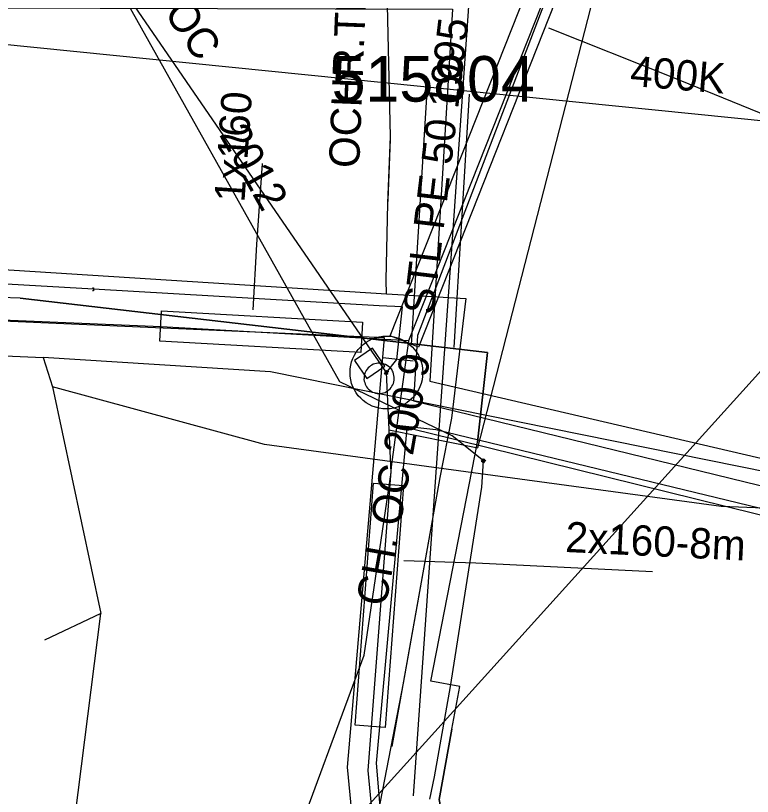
# Model space of a CAD drawing. Extents: x -746464 to -745690, y -1051581 to -1049993.
# Drawn here: x -745946.3 to -745922.01, y -1051055.93 to -1051030.2 of the extents above; entities that cross this region are included whole.
import ezdxf

# ---------------------------------------------------------------- set-up
doc = ezdxf.new("R2010")
doc.units = 0
for name, color, linetype in [('04_CETIN_neprovozovane', 7, 'Continuous'), ('04_CETIN_radiove site', 7, 'Continuous'), ('04_CETIN_sdelovaci_podzem', 7, 'Continuous'), ('45_Eltodo_chranicka', 7, 'Continuous'), ('45_Eltodo_popisy', 7, 'Continuous'), ('45_Eltodo_sdelovaci_kabel_ovladaci', 7, 'Continuous'), ('45_Eltodo_vedeni_NN_zemni', 7, 'Continuous'), ('48_Prazs_plynarenska_STL', 7, 'Continuous'), ('48_Prazs_plynarenska_STL_chranicka', 7, 'Continuous'), ('48_Prazs_plynarenska_STL_popisy', 7, 'Continuous'), ('51_PVaK_kanal_jednotna_overena poloha_rad', 7, 'Continuous'), ('51_PVaK_kanal_popisy', 7, 'Continuous'), ('51_PVaK_vodovod_chranicky_objekty', 7, 'Continuous'), ('51_PVaK_vodovod_overena poloha_rad', 7, 'Continuous'), ('51_PVaK_vodovod_popisy', 7, 'Continuous'), ('51_PVaK_vodovod_zruseno_neoverena poloha', 7, 'Continuous'), ('51_PVaK_vodovod_zruseno_overena poloha', 7, 'Continuous'), ('55_PREdi_chranicky', 7, 'Continuous'), ('55_PREdi_NN', 7, 'Continuous'), ('55_PREdi_stavby_popisy', 7, 'Continuous')]:
    doc.layers.add(name, color=color, linetype=linetype)

msp = doc.modelspace()

# ---------------------------------------------------------------- linework, layer by layer
at = {"layer": '04_CETIN_neprovozovane'}
for points in [[(-745951.67, -1051029.74), (-745951.55, -1051030.89), (-745951.98, -1051040.88), (-745951.99, -1051041.18), (-745945.4, -1051041.47)], [(-745945.4, -1051041.47), (-745945.09, -1051042.43), (-745943.49, -1051049.9)], [(-745887.34, -1051055.3), (-745891.88, -1051052.07), (-745895.95, -1051050.52), (-745914.25, -1051046.72), (-745937.9, -1051041.94), (-745945.4, -1051041.47)], [(-745914.25, -1051046.72), (-745923.04, -1051046.37), (-745938.1, -1051044.33), (-745945.09, -1051042.43)], [(-745943.49, -1051049.9), (-745945.35, -1051050.78)]]:
    msp.add_lwpolyline(points, dxfattribs=at)
at = {"layer": '04_CETIN_radiove site'}
msp.add_line((-745690.053, -1050785.364), (-746408.207, -1051580.571), dxfattribs=at)
at = {"layer": '04_CETIN_sdelovaci_podzem'}
for points in [[(-745931.63, -1051060.78), (-745931.68, -1051059.52), (-745932.34, -1051056.03), (-745931.92, -1051053.71), (-745931.66, -1051052.3), (-745932.62, -1051052.13), (-745931.08, -1051044.26), (-745930.75, -1051041.3), (-745946.15, -1051039.51), (-745954.6, -1051039.22)], [(-745946.15, -1051039.51), (-745930.75, -1051041.3), (-745931.08, -1051044.26)], [(-745908.72, -1051138.62), (-745912.66, -1051138.57), (-745922.66, -1051138.46), (-745924.37, -1051138.44), (-745934.37, -1051138.33), (-745937.06, -1051138.3), (-745953.88, -1051137.27), (-745954.46, -1051137.23), (-745954.99, -1051136.76), (-745955.13, -1051135.99), (-745952.23, -1051118.77), (-745943.49, -1051049.9)], [(-745931.92, -1051053.71), (-745932.34, -1051056.03), (-745931.68, -1051059.52)]]:
    msp.add_lwpolyline(points, dxfattribs=at)
at = {"layer": '45_Eltodo_chranicka'}
for points in [[(-745932.752, -1051032.7), (-745933.259, -1051041.05)], [(-745931.354, -1051032.784), (-745931.861, -1051041.134)]]:
    msp.add_lwpolyline(points, dxfattribs=at)
at = {"layer": '45_Eltodo_sdelovaci_kabel_ovladaci'}
msp.add_lwpolyline([(-746165.45, -1051019.12), (-746164.312, -1051018.623), (-746162.86, -1051016.086), (-746155.668, -1051020.501), (-746128.943, -1051021.481), (-746094.909, -1051023.356), (-746062.428, -1051024.45), (-746028.804, -1051026.323), (-745993.885, -1051028.213), (-745962.902, -1051029.904), (-745931.905, -1051029.989), (-745932.65, -1051042.244), (-745896.705, -1051050.601), (-745888.091, -1051054.568), (-745887.715, -1051053.926), (-745888.006, -1051054.643), (-745887.529, -1051054.877), (-745867.231, -1051055.559), (-745868.29, -1051094.52)], dxfattribs=at)
at = {"layer": '45_Eltodo_vedeni_NN_zemni'}
msp.add_lwpolyline([(-746165.45, -1051019.12), (-746165.385, -1051018.211), (-746163.315, -1051014.399), (-746155.315, -1051019.309), (-746128.86, -1051020.284), (-746094.856, -1051022.157), (-746062.375, -1051023.251), (-746028.738, -1051025.124), (-745993.82, -1051027.014), (-745962.83, -1051028.706), (-745954.147, -1051028.453), (-745931.268, -1051028.32), (-745933.203, -1051055.903)], dxfattribs=at)
at = {"layer": '48_Prazs_plynarenska_STL'}
for points in [[(-745934.082, -1051039.371), (-745934.084, -1051038.921), (-745934.03, -1051036.38), (-745934.02, -1051036.28), (-745933.94, -1051034.28), (-745933.94, -1051034.18), (-745934.061, -1051028.879), (-745934.053, -1051022.924)], [(-746054.623, -1051033.192), (-746050.99, -1051033.36), (-746038.92, -1051034.04), (-746011.76, -1051035.79), (-745996.647, -1051036.51), (-745985.14, -1051037.06), (-745954.84, -1051038.05), (-745934.082, -1051039.371)], [(-745934.082, -1051039.371), (-745931.46, -1051039.52), (-745931.934, -1051043.46)], [(-745931.934, -1051043.46), (-745932.32, -1051045.42)], [(-745932.32, -1051045.42), (-745933.53, -1051052.2)], [(-745933.53, -1051052.2), (-745934.63, -1051057.86), (-745934.97, -1051061.96), (-745938.95, -1051063.31), (-745941.82, -1051081.15), (-745949.01, -1051125.58), (-745937.91, -1051133.64), (-745924.64, -1051133.98), (-745895.83, -1051134.9), (-745895.22, -1051134.939)]]:
    msp.add_lwpolyline(points, dxfattribs=at)
at = {"layer": '48_Prazs_plynarenska_STL_chranicka'}
for points in [[(-745933.94, -1051034.18), (-745934.061, -1051028.879)], [(-745934.03, -1051036.38), (-745933.94, -1051034.18)], [(-745933.94, -1051034.28), (-745933.94, -1051034.18)], [(-745934.02, -1051036.28), (-745933.94, -1051034.28)], [(-745934.02, -1051036.28), (-745933.94, -1051034.28)], [(-745934.084, -1051038.921), (-745934.03, -1051036.38)], [(-745934.03, -1051036.38), (-745934.02, -1051036.28)], [(-745932.319, -1051045.419), (-745933.898, -1051054.28)]]:
    msp.add_lwpolyline(points, dxfattribs=at)
at = {"layer": '51_PVaK_kanal_jednotna_overena poloha_rad'}
msp.add_line((-745952.87, -1051030.52), (-745905.04, -1051035.33), dxfattribs=at)
at = {"layer": '51_PVaK_vodovod_chranicky_objekty'}
for p, q in [((-745933.199, -1051041.589), (-745934.199, -1051041.479)), ((-745934.12, -1051041.9), (-745934.124, -1051041.92)), ((-745934.042, -1051042.018), (-745934.12, -1051041.9)), ((-745934.12, -1051041.9), (-745934.1, -1051041.904)), ((-745934.14, -1051041.998), (-745934.022, -1051041.92)), ((-745934.14, -1051041.998), (-745934.136, -1051041.978)), ((-745934.14, -1051041.998), (-745934.12, -1051042.002)), ((-745934.042, -1051042.018), (-745934.061, -1051042.014)), ((-745934.042, -1051042.018), (-745934.038, -1051041.998)), ((-745934.022, -1051041.92), (-745934.041, -1051041.916)), ((-745934.022, -1051041.92), (-745934.026, -1051041.939)), ((-745930.811, -1051044.862), (-745930.952, -1051044.878)), ((-745930.952, -1051044.878), (-745930.939, -1051044.862)), ((-745930.952, -1051044.878), (-745930.936, -1051044.891)), ((-745930.889, -1051044.8), (-745930.902, -1051044.816)), ((-745930.873, -1051044.94), (-745930.889, -1051044.8)), ((-745930.889, -1051044.8), (-745930.874, -1051044.812)), ((-745930.873, -1051044.94), (-745930.889, -1051044.928)), ((-745930.873, -1051044.94), (-745930.861, -1051044.925)), ((-745930.811, -1051044.862), (-745930.827, -1051044.85)), ((-745930.811, -1051044.862), (-745930.824, -1051044.878))]:
    msp.add_line(p, q, dxfattribs=at)
for points in [[(-745943.765, -1051039.166), (-745943.74, -1051039.166), (-745943.741, -1051039.266), (-745943.766, -1051039.266)], [(-745934.035, -1051042.565), (-745933.999, -1051042.529), (-745933.957, -1051042.5), (-745933.927, -1051042.455), (-745933.897, -1051042.41), (-745933.867, -1051042.365), (-745933.851, -1051042.317), (-745933.835, -1051042.269), (-745933.824, -1051042.213), (-745933.822, -1051042.163), (-745933.82, -1051042.112), (-745933.832, -1051042.059), (-745933.844, -1051042.006), (-745933.856, -1051041.953), (-745933.884, -1051041.912), (-745933.905, -1051041.865), (-745933.941, -1051041.829), (-745933.97, -1051041.787), (-745934.015, -1051041.757), (-745934.06, -1051041.727), (-745934.105, -1051041.697), (-745934.153, -1051041.681), (-745934.201, -1051041.665), (-745934.257, -1051041.654), (-745934.307, -1051041.652), (-745934.358, -1051041.65), (-745934.411, -1051041.662), (-745934.464, -1051041.674), (-745934.517, -1051041.686), (-745934.558, -1051041.714), (-745934.605, -1051041.735), (-745934.641, -1051041.771), (-745934.683, -1051041.8), (-745934.713, -1051041.845), (-745934.743, -1051041.89), (-745934.773, -1051041.935), (-745934.789, -1051041.983), (-745934.805, -1051042.031), (-745934.816, -1051042.087), (-745934.818, -1051042.137), (-745934.82, -1051042.188), (-745934.808, -1051042.241), (-745934.796, -1051042.294), (-745934.784, -1051042.347), (-745934.756, -1051042.388), (-745934.736, -1051042.435), (-745934.699, -1051042.471), (-745934.67, -1051042.513), (-745934.625, -1051042.543), (-745934.58, -1051042.573), (-745934.535, -1051042.603), (-745934.487, -1051042.619), (-745934.439, -1051042.635), (-745934.383, -1051042.646), (-745934.333, -1051042.648), (-745934.282, -1051042.65), (-745934.229, -1051042.638), (-745934.176, -1051042.626), (-745934.123, -1051042.614), (-745934.082, -1051042.586), (-745934.035, -1051042.565)], [(-745934.071, -1051041.91), (-745934.076, -1051041.909), (-745934.081, -1051041.909), (-745934.086, -1051041.909), (-745934.091, -1051041.91), (-745934.097, -1051041.912), (-745934.101, -1051041.914), (-745934.106, -1051041.916), (-745934.111, -1051041.919), (-745934.114, -1051041.922), (-745934.118, -1051041.926), (-745934.122, -1051041.93), (-745934.125, -1051041.935), (-745934.127, -1051041.939), (-745934.129, -1051041.944), (-745934.13, -1051041.949), (-745934.131, -1051041.954), (-745934.131, -1051041.959), (-745934.131, -1051041.964), (-745934.13, -1051041.969), (-745934.128, -1051041.975), (-745934.126, -1051041.979), (-745934.124, -1051041.984), (-745934.12, -1051041.989), (-745934.117, -1051041.992), (-745934.114, -1051041.996), (-745934.109, -1051042), (-745934.105, -1051042.003), (-745934.1, -1051042.005), (-745934.096, -1051042.007), (-745934.091, -1051042.008), (-745934.086, -1051042.009), (-745934.081, -1051042.009), (-745934.076, -1051042.009), (-745934.07, -1051042.008), (-745934.065, -1051042.006), (-745934.06, -1051042.004), (-745934.056, -1051042.002), (-745934.051, -1051041.998), (-745934.047, -1051041.995), (-745934.044, -1051041.992), (-745934.04, -1051041.988), (-745934.037, -1051041.983), (-745934.035, -1051041.978), (-745934.033, -1051041.974), (-745934.032, -1051041.969), (-745934.031, -1051041.964), (-745934.031, -1051041.959), (-745934.031, -1051041.954), (-745934.032, -1051041.948), (-745934.034, -1051041.943), (-745934.036, -1051041.938), (-745934.038, -1051041.934), (-745934.041, -1051041.929), (-745934.044, -1051041.925), (-745934.048, -1051041.922), (-745934.052, -1051041.918), (-745934.057, -1051041.915), (-745934.061, -1051041.913), (-745934.066, -1051041.911), (-745934.071, -1051041.91)], [(-745930.921, -1051044.839), (-745930.924, -1051044.843), (-745930.926, -1051044.847), (-745930.928, -1051044.852), (-745930.93, -1051044.857), (-745930.931, -1051044.863), (-745930.931, -1051044.868), (-745930.931, -1051044.873), (-745930.93, -1051044.879), (-745930.929, -1051044.883), (-745930.928, -1051044.888), (-745930.926, -1051044.894), (-745930.923, -1051044.898), (-745930.92, -1051044.902), (-745930.916, -1051044.906), (-745930.913, -1051044.909), (-745930.909, -1051044.912), (-745930.904, -1051044.915), (-745930.9, -1051044.917), (-745930.894, -1051044.919), (-745930.889, -1051044.919), (-745930.884, -1051044.92), (-745930.879, -1051044.92), (-745930.873, -1051044.919), (-745930.868, -1051044.918), (-745930.863, -1051044.917), (-745930.858, -1051044.914), (-745930.853, -1051044.912), (-745930.849, -1051044.909), (-745930.845, -1051044.905), (-745930.842, -1051044.901), (-745930.839, -1051044.897), (-745930.837, -1051044.893), (-745930.835, -1051044.888), (-745930.833, -1051044.883), (-745930.832, -1051044.877), (-745930.832, -1051044.872), (-745930.832, -1051044.867), (-745930.833, -1051044.862), (-745930.834, -1051044.857), (-745930.835, -1051044.852), (-745930.837, -1051044.847), (-745930.84, -1051044.842), (-745930.843, -1051044.838), (-745930.846, -1051044.834), (-745930.85, -1051044.831), (-745930.854, -1051044.828), (-745930.859, -1051044.826), (-745930.863, -1051044.823), (-745930.868, -1051044.822), (-745930.874, -1051044.821), (-745930.879, -1051044.821), (-745930.884, -1051044.821), (-745930.89, -1051044.821), (-745930.895, -1051044.823), (-745930.899, -1051044.824), (-745930.905, -1051044.826), (-745930.91, -1051044.829), (-745930.914, -1051044.832), (-745930.917, -1051044.835), (-745930.921, -1051044.839)]]:
    msp.add_lwpolyline(points, dxfattribs=at)
msp.add_lwpolyline([(-745935.135, -1051041.56), (-745934.728, -1051042.153), (-745934.135, -1051041.746), (-745934.542, -1051041.153)], close=True, dxfattribs=at)
msp.add_circle((-745934.08, -1051041.96), 1.2, dxfattribs=at)
at = {"layer": '51_PVaK_vodovod_overena poloha_rad'}
for points in [[(-745930.88, -1051044.87), (-745931.91, -1051044.05), (-745935.61, -1051042.27), (-745944.13, -1051027.08), (-745945.47, -1051024.96), (-745945.55, -1051024.84), (-745945.66, -1051024.65), (-745945.9, -1051024.6)], [(-745943.741, -1051039.217), (-745954.46, -1051038.6), (-745957.09, -1051038.52)], [(-745932.65, -1051056.02), (-745932.49, -1051055.28), (-745931.97, -1051052.3), (-745930.93, -1051045.74), (-745930.88, -1051044.87)]]:
    msp.add_lwpolyline(points, dxfattribs=at)
at = {"layer": '51_PVaK_vodovod_zruseno_neoverena poloha'}
msp.add_lwpolyline([(-745934, -1051043.846), (-745931.069, -1051044.437), (-745927.021, -1051028.696), (-745925.295, -1051028.577), (-745923.793, -1051028.465)], dxfattribs=at)
at = {"layer": '51_PVaK_vodovod_zruseno_overena poloha'}
msp.add_line((-745934.08, -1051041.96), (-745933.74, -1051041.53), dxfattribs=at)
for points in [[(-745934.08, -1051041.96), (-745945.063, -1051025.973), (-745945.11, -1051024.81)], [(-745933.74, -1051041.53), (-745933.55, -1051039.8), (-745934.32, -1051039.76), (-745943.741, -1051039.217)], [(-745937.465, -1051058.828), (-745937.33, -1051058.08), (-745934.81, -1051051.27), (-745933.92, -1051045.25), (-745934.08, -1051041.96)]]:
    msp.add_lwpolyline(points, dxfattribs=at)
at = {"layer": '55_PREdi_chranicky'}
for points in [[(-745928.287, -1051026.445), (-745927.358, -1051026.815), (-745933.025, -1051041.126), (-745933.954, -1051040.756), (-745928.287, -1051026.445)], [(-745941.547, -1051040.922), (-745941.493, -1051039.924), (-745934.869, -1051040.298), (-745934.923, -1051041.296), (-745941.547, -1051040.922)], [(-745934.508, -1051045.606), (-745933.511, -1051045.681), (-745934.116, -1051053.658), (-745935.113, -1051053.583), (-745934.508, -1051045.606)]]:
    msp.add_lwpolyline(points, close=True, dxfattribs=at)
at = {"layer": '55_PREdi_NN'}
for points in [[(-745922.173, -1051025.564), (-745922.216, -1051026.644), (-745922.579, -1051027.419), (-745925.496, -1051027.195), (-745927.627, -1051026.522), (-745933.052, -1051040.739), (-745933.187, -1051042.896), (-745893.364, -1051052.608), (-745843.332, -1051052.567), (-745842.523, -1051044.075), (-745846.23, -1051036.999), (-745845.39, -1050998.759), (-745840.454, -1050999.32), (-745840.119, -1050996.952)], [(-745933.732, -1051043.693), (-745932.446, -1051043.832), (-745908.27, -1051049.694), (-745904.248, -1051051.247), (-745893.169, -1051053.577), (-745842.133, -1051053.434), (-745841.285, -1051043.844), (-745844.981, -1051036.829), (-745844.487, -1051021.661), (-745844.264, -1051007.687), (-745843.735, -1050998.934), (-745839.088, -1050998.723)], [(-745842.163, -1051003.947), (-745841.558, -1051000.253), (-745843.876, -1050999.993), (-745844.981, -1051036.829), (-745841.285, -1051043.844), (-745842.133, -1051053.434), (-745893.297, -1051053.686), (-745932.723, -1051043.948)], [(-745927.354, -1051025.768), (-745933.351, -1051040.912)], [(-745933.351, -1051040.912), (-745941.504, -1051040.452), (-745958.538, -1051039.744), (-745969.12, -1051039.482), (-746015.2, -1051036.705), (-746033.432, -1051035.653), (-746045.186, -1051035.092), (-746119.381, -1051032.383), (-746168.04, -1051032.305), (-746181.2, -1051031.6)], [(-745953.293, -1051092.794), (-745941.494, -1051094.409), (-745938.559, -1051078.845), (-745936.337, -1051069.002), (-745934.517, -1051063.745), (-745935.36, -1051054.967), (-745934.146, -1051040.815), (-745949.503, -1051040.147), (-745953.566, -1051039.97), (-745953.607, -1051040.937)], [(-745933.351, -1051040.912), (-745933.732, -1051043.693)], [(-745933.732, -1051043.693), (-745933.919, -1051045.062), (-745934.692, -1051055.078), (-745933.852, -1051063.764)], [(-745932.723, -1051043.948), (-745933.405, -1051043.78), (-745934.416, -1051054.832), (-745933.742, -1051062.781), (-745919.887, -1051062.444), (-745902.377, -1051064.462), (-745900.93, -1051064.708), (-745899.131, -1051065.393)]]:
    msp.add_lwpolyline(points, dxfattribs=at)
at = {"layer": '55_PREdi_stavby_popisy'}
for points in [[(-745928.734, -1051030.603), (-745924.708, -1051032.205), (-745916.318, -1051035.621)], [(-745938.471, -1051039.898), (-745938.355, -1051037.741), (-745938.169, -1051035.07)], [(-745933.505, -1051048.152), (-745931.136, -1051048.231), (-745925.309, -1051048.511)]]:
    msp.add_lwpolyline(points, dxfattribs=at)

# ---------------------------------------------------------------- texts
at = {"layer": '45_Eltodo_popisy'}
msp.add_text('515804', height=1.5, dxfattribs=at).set_placement((-745935.884, -1051033.034))
at = {"layer": '48_Prazs_plynarenska_STL_popisy'}
for s, rotation, p in [('OCHR.TR. OC 200 2', 87.7094, (-745934.979, -1051035.235)), ('STL PE 50 1995', 83.14, (-745932.535, -1051040.083)), ('CH. OC 200 9', 79.8961, (-745934.097, -1051049.696))]:
    msp.add_text(s, height=1, rotation=rotation, dxfattribs=at).set_placement(p)
at = {"layer": '51_PVaK_kanal_popisy'}
msp.add_text('400K', height=1, rotation=355.2574, dxfattribs=at).set_placement((-745926.069, -1051032.513))
at = {"layer": '51_PVaK_vodovod_popisy'}
for s, rotation, p in [('200OC', 304.4894, (-745942.695, -1051028.266)), ('2012', 299.2879, (-745939.609, -1051034.118))]:
    msp.add_text(s, height=1, rotation=rotation, dxfattribs=at).set_placement(p)
at = {"layer": '55_PREdi_stavby_popisy'}
for s, rotation, p in [('1x160', 86.0164, (-745938.761, -1051036.37)), ('2x160-8m', 357.2538, (-745928.199, -1051047.872))]:
    msp.add_text(s, height=1, rotation=rotation, dxfattribs=at).set_placement(p)

doc.saveas('drawing.dxf')
